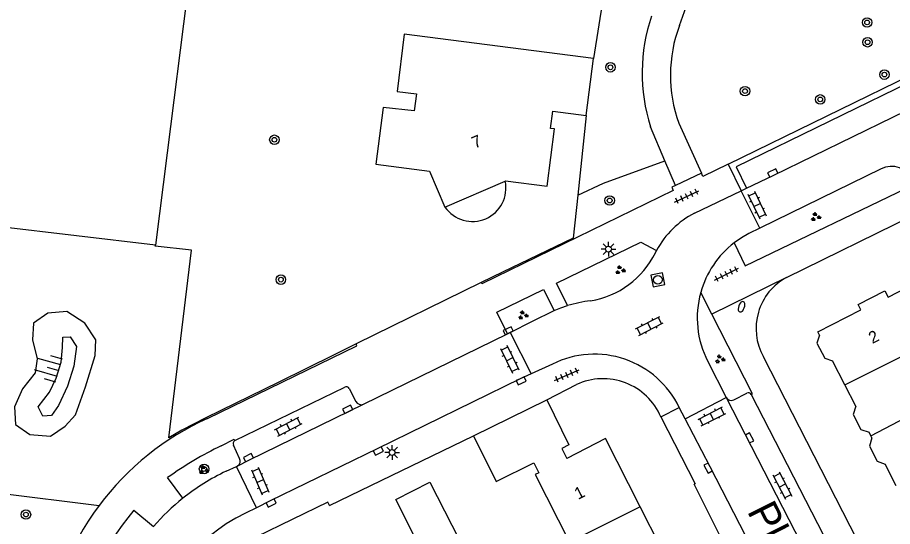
# Model space of a CAD drawing. Extents: x 131000 to 133014, y 396499 to 399001.
# Drawn here: x 132470 to 132543.5, y 396747.8 to 396790.6 of the extents above; entities that cross this region are included whole.
import ezdxf

# ---------------------------------------------------------------- set-up
doc = ezdxf.new("R2010")
doc.units = 0
for name, color, linetype in [('gg-afsc-hekwerk', 7, 'Continuous'), ('gg-anno-huisnummerreeks BGT', 7, 'Continuous'), ('gg-anno-openbare ruimte label', 7, 'Continuous'), ('gg-bbg-bijgebouw', 7, 'Continuous'), ('gg-bbg-hoofdgebouw', 7, 'Continuous'), ('gg-bbg-luifel en loopbrug', 7, 'Continuous'), ('gg-bbg-tussenscheiding', 7, 'Continuous'), ('gg-knt-BGT kruinlijn', 7, 'Continuous'), ('gg-knt-bovenkant onderkant talud', 7, 'Continuous'), ('gg-knt-verharding', 7, 'Continuous'), ('gg-knt-verharding nz', 7, 'Continuous'), ('gt-grn-groengrens', 7, 'Continuous'), ('gt-grn-weggrens', 7, 'Continuous'), ('gt-symb-boom', 7, 'Continuous'), ('gt-symb-brandkraan', 7, 'Continuous'), ('gt-symb-groenvak', 7, 'Continuous'), ('gt-symb-klinker verharding', 7, 'Continuous'), ('gt-symb-kolk', 7, 'Continuous'), ('gt-symb-lichtmast', 7, 'Continuous'), ('gt-symb-rioolschacht', 7, 'Continuous'), ('gt-symb-talud symbool', 7, 'Continuous'), ('gt-symb-tegel verharding', 7, 'Continuous')]:
    doc.layers.add(name, color=color, linetype=linetype)

# ---------------------------------------------------------------- blocks, each defined once
blk = doc.blocks.new('gt0-BOOM')
at = {"layer": 'gt-symb-boom'}
for radius in [0.4, 0.2]:
    blk.add_circle((0, 0), radius, dxfattribs=at)
blk = doc.blocks.new('gt0-KOLK')
at = {"layer": 'gt-symb-kolk'}
blk.add_lwpolyline([(0, 0), (0.375, 0), (0.375, 0.4), (-0.375, 0.4), (-0.375, 0), (0, 0)], dxfattribs=at)
blk = doc.blocks.new('gt0-GRVAK')
at = {"layer": 'gt-symb-groenvak'}
for p, q in [((-0.11, 0.189), (-0.228, 0.24)), ((-0.182, 0.153), (0.088, 0.153)), ((-0.091, 0.211), (-0.156, 0.322)), ((-0.047, 0.214), (-0.047, 0.393)), ((-0.004, 0.211), (0.061, 0.322)), ((0.015, 0.189), (0.133, 0.24)), ((0.262, -0.052), (0.197, 0.059)), ((0.305, -0.049), (0.305, 0.13)), ((0.349, -0.052), (0.414, 0.059)), ((-0.245, -0.228), (-0.363, -0.177)), ((-0.318, -0.264), (-0.047, -0.264)), ((-0.226, -0.206), (-0.291, -0.095)), ((-0.183, -0.203), (-0.183, -0.024)), ((-0.139, -0.206), (-0.074, -0.095)), ((-0.12, -0.228), (-0.002, -0.177)), ((0.243, -0.074), (0.125, -0.023)), ((0.17, -0.11), (0.441, -0.11)), ((0.368, -0.074), (0.486, -0.023))]:
    blk.add_line(p, q, dxfattribs=at)
blk = doc.blocks.new('gt0-KL1')
at = {"layer": 'gt-symb-klinker verharding'}
for p, q in [((-1.15, 0.3), (1.15, 0.3)), ((-1, -0.3), (-1, 0.3)), ((-0.5, 0.3), (-0.5, 0.45)), ((0, -0.3), (0, 0.3)), ((0.5, 0.3), (0.5, 0.45)), ((1, -0.3), (1, 0.3)), ((-1.15, -0.3), (1.15, -0.3)), ((-0.5, -0.45), (-0.5, -0.3)), ((0.5, -0.45), (0.5, -0.3))]:
    blk.add_line(p, q, dxfattribs=at)
blk = doc.blocks.new('gt0-TEG1')
at = {"layer": 'gt-symb-tegel verharding'}
for p, q in [((-1.125, 0), (1.125, 0)), ((-0.9, -0.25), (-0.9, 0.25)), ((-0.45, -0.25), (-0.45, 0.25)), ((0, -0.25), (0, 0.25)), ((0.45, -0.25), (0.45, 0.25)), ((0.9, -0.25), (0.9, 0.25))]:
    blk.add_line(p, q, dxfattribs=at)
blk = doc.blocks.new('gt0-LMAST')
at = {"layer": 'gt-symb-lichtmast'}
for p, q in [((-0.182, 0.173), (-0.447, 0.438)), ((-0.005, 0.246), (-0.005, 0.621)), ((0.172, 0.173), (0.437, 0.438)), ((-0.255, -0.004), (-0.63, -0.004)), ((-0.182, -0.181), (-0.447, -0.446)), ((-0.005, -0.254), (-0.005, -0.629)), ((0.437, -0.446), (0.172, -0.181)), ((0.245, -0.004), (0.62, -0.004))]:
    blk.add_line(p, q, dxfattribs=at)
blk.add_circle((-0.005, -0.004), 0.25, dxfattribs=at)
blk = doc.blocks.new('gt0-RS')
at = {"layer": 'gt-symb-rioolschacht'}
blk.add_lwpolyline([(-0.5, -0.5), (0.5, -0.5), (0.5, 0.5), (-0.5, 0.5)], close=True, dxfattribs=at)
blk.add_circle((0, 0), 0.375, dxfattribs=at)
blk = doc.blocks.new('gt0-BR')
at = {"layer": 'gt-symb-brandkraan'}
for centre, radius, start, end in [((-0.244, 0), 0.206, 107.56694, 252.43307), ((0.599, -2.664), 3, 106.89205, 107.56694), ((0, -0.691), 0.938, 73.10799, 106.89205), ((-0.599, -2.664), 3, 72.43309, 73.10799), ((0.244, 0), 0.206, 287.56695, 72.43309), ((0.599, 2.664), 3, 252.43307, 253.10797), ((0, 0.691), 0.938, 253.10797, 286.89206), ((-0.599, 2.664), 3, 286.89206, 287.56695)]:
    blk.add_arc(centre, radius, start, end, dxfattribs=at)
blk = doc.blocks.new('gt0-TALUD_1')
at = {"layer": 'gt-symb-talud symbool'}
for p, q in [((0, -1), (0, 0)), ((-1, -1), (-1, 0)), ((-0.5, -2), (-0.5, 0)), ((0.5, -2), (0.5, 0)), ((1, -1), (1, 0))]:
    blk.add_line(p, q, dxfattribs=at)

msp = doc.modelspace()

# ---------------------------------------------------------------- linework, layer by layer
at = {"layer": 'gg-afsc-hekwerk'}
for p, q in [((132485.376, 396801.294), (132482.576, 396779.179)), ((132519.961, 396797.097), (132518.399, 396787.111)), ((132517.788, 396782.33), (132517.071, 396775.622)), ((132482.576, 396779.179), (132481.594, 396771.419)), ((132517.071, 396775.622), (132516.684, 396772.003)), ((132481.594, 396771.419), (132468.033, 396773.016)), ((132508.969, 396768.275), (132498.456, 396763.115)), ((132498.456, 396763.115), (132496.622, 396762.21))]:
    msp.add_line(p, q, dxfattribs=at)
for points in [[(132482.739, 396755.221), (132484.623, 396770.992), (132481.581, 396771.334), (132481.594, 396771.419)], [(132516.684, 396772.003), (132510.743, 396769.146), (132508.969, 396768.275)], [(132496.622, 396762.21), (132491.959, 396759.907), (132485.834, 396756.918), (132483.818, 396755.868), (132482.739, 396755.221)]]:
    msp.add_lwpolyline(points, dxfattribs=at)
at = {"layer": 'gg-bbg-bijgebouw'}
msp.add_lwpolyline([(132504.179, 396745.302), (132501.787, 396750.034), (132504.645, 396751.493), (132508.957, 396743.071), (132508.37, 396742.771)], dxfattribs=at)
at = {"layer": 'gg-bbg-hoofdgebouw'}
for p, q in [((132517.788, 396782.33), (132518.399, 396787.111)), ((132505.917, 396774.623), (132510.976, 396776.812)), ((132537.373, 396763.859), (132537.23, 396764.14)), ((132539.5, 396759.684), (132538.467, 396761.711)), ((132540.416, 396757.887), (132539.5, 396759.684)), ((132508.302, 396755.402), (132514.46, 396758.43)), ((132541.688, 396755.391), (132541.534, 396755.693)), ((132541.778, 396755.214), (132541.688, 396755.391)), ((132543.821, 396751.204), (132542.899, 396753.014)), ((132525.373, 396743.433), (132522.323, 396749.43))]:
    msp.add_line(p, q, dxfattribs=at)
for points in [[(132518.399, 396787.111), (132502.493, 396789.144), (132501.897, 396784.336), (132503.524, 396784.139), (132503.335, 396782.724), (132500.738, 396783), (132500.125, 396778.22), (132504.614, 396777.648), (132505.906, 396774.618), (132505.917, 396774.623)], [(132510.976, 396776.812), (132511.007, 396776.825), (132514.497, 396776.379), (132515.112, 396781.19), (132514.784, 396781.232), (132514.971, 396782.69), (132517.788, 396782.33)], [(132537.23, 396764.14), (132540.831, 396765.99), (132540.607, 396766.426), (132542.863, 396767.586), (132543.13, 396767.063), (132546.563, 396768.814)], [(132537.373, 396763.859), (132537.163, 396763.191), (132537.819, 396761.926), (132538.467, 396761.711)], [(132514.46, 396758.43), (132516.33, 396754.625), (132515.738, 396754.333), (132516.152, 396753.495)], [(132540.416, 396757.887), (132540.206, 396757.179), (132540.845, 396755.92), (132541.534, 396755.693)], [(132508.302, 396755.402), (132510.222, 396751.556), (132513.389, 396753.137), (132513.809, 396752.297)], [(132522.323, 396749.43), (132519.41, 396755.16), (132516.152, 396753.495)], [(132541.778, 396755.214), (132541.573, 396754.532), (132542.224, 396753.257), (132542.899, 396753.014)], [(132513.809, 396752.297), (132513.503, 396752.141), (132516.374, 396746.458)]]:
    msp.add_lwpolyline(points, dxfattribs=at)
at = {"layer": 'gg-bbg-luifel en loopbrug'}
msp.add_arc((132508.229, 396776.219), 2.81, 214.62183, 12.17388, dxfattribs=at)
at = {"layer": 'gg-bbg-tussenscheiding'}
for p, q in [((132539.5, 396759.684), (132554.809, 396767.384)), ((132541.688, 396755.391), (132551.039, 396760.351)), ((132522.323, 396749.43), (132516.374, 396746.458))]:
    msp.add_line(p, q, dxfattribs=at)
at = {"layer": 'gg-knt-BGT kruinlijn'}
msp.add_lwpolyline([(132473.447, 396757.95), (132472.868, 396757.114), (132472.151, 396757.04), (132471.754, 396757.827), (132472.713, 396759.056), (132473.271, 396760.23), (132473.698, 396761.585), (132473.803, 396762.817), (132473.83, 396763.674), (132474.441, 396763.721), (132474.963, 396762.896), (132474.739, 396761.255), (132474.218, 396759.582), (132473.447, 396757.95)], dxfattribs=at)
at = {"layer": 'gg-knt-bovenkant onderkant talud'}
msp.add_lwpolyline([(132476.55, 396762.156), (132476.607, 396763.455), (132475.683, 396764.875), (132474.167, 396765.856), (132472.575, 396765.7), (132471.355, 396764.87), (132471.281, 396763.459), (132471.671, 396761.854), (132471.492, 396760.702), (132470.426, 396759.336), (132469.775, 396757.821), (132469.843, 396756.337), (132471.042, 396755.513), (132472.778, 396755.374), (132474.025, 396756.198), (132474.887, 396757.17), (132475.736, 396759.526), (132476.55, 396762.156)], dxfattribs=at)
at = {"layer": 'gg-knt-verharding'}
for p, q in [((132525.61, 396789.87), (132527.366, 396794.896)), ((132525.56, 396781.66), (132527.454, 396777.483)), ((132524.392, 396778.521), (132523.18, 396781.37)), ((132525.277, 396776.439), (132524.392, 396778.521)), ((132529.712, 396778.223), (132530.784, 396775.998)), ((132527.454, 396777.483), (132525.277, 396776.439)), ((132542.544, 396777.843), (132532.369, 396772.848)), ((132526.874, 396774.114), (132530.784, 396775.998)), ((132530.784, 396775.998), (132531.248, 396776.221)), ((132532.369, 396772.848), (132530.784, 396775.998)), ((132534.61, 396768.709), (132546.772, 396774.697)), ((132523.595, 396770.788), (132523.697, 396770.985)), ((132528.328, 396765.616), (132527.394, 396767.438)), ((132499.077, 396758.047), (132511.164, 396763.974)), ((132511.164, 396763.974), (132511.407, 396764.093)), ((132511.407, 396764.093), (132513.151, 396760.614)), ((132514.942, 396761.428), (132513.151, 396760.614)), ((132527.985, 396761.656), (132529.526, 396758.614)), ((132514.46, 396758.43), (132516.957, 396759.7)), ((132488.264, 396754.991), (132497.496, 396759.478)), ((132497.884, 396759.375), (132498.438, 396758.292)), ((132530.179, 396758.411), (132531.265, 396758.982)), ((132531.643, 396758.866), (132538.992, 396744.593)), ((132526.084, 396756.829), (132529.526, 396758.614)), ((132526.084, 396756.829), (132525.591, 396757.776)), ((132496.21, 396749.55), (132508.302, 396755.402)), ((132488.67, 396753.503), (132488.148, 396754.603)), ((132487.539, 396752.416), (132488.405, 396752.823)), ((132488.405, 396752.823), (132488.479, 396752.859)), ((132490.093, 396749.357), (132488.405, 396752.823)), ((132483.905, 396750.147), (132482.627, 396751.882)), ((132537, 396731.16), (132526.846, 396751.33)), ((132490.093, 396749.357), (132489.164, 396748.892)), ((132479.792, 396749.136), (132481.444, 396747.774))]:
    msp.add_line(p, q, dxfattribs=at)
for points in [[(132529.712, 396778.223), (132546.221, 396786.291), (132546.795, 396785.173), (132568.856, 396795.761)], [(132569.077, 396795.283), (132546.566, 396784.491), (132546.003, 396785.629), (132530.379, 396777.992), (132531.248, 396776.221)], [(132529.712, 396778.223), (132527.583, 396777.198), (132527.454, 396777.483)], [(132530.205, 396771.61), (132531.118, 396769.692), (132545.436, 396776.564)], [(132525.277, 396776.439), (132524.959, 396776.286), (132525.086, 396776.021), (132509.024, 396768.164), (132508.969, 396768.275)], [(132532.369, 396772.848), (132531.45, 396772.397), (132530.809, 396772.032), (132530.205, 396771.61)], [(132516.214, 396766.338), (132515.282, 396768.229), (132522.355, 396771.68), (132523.697, 396770.985)], [(132511.164, 396763.974), (132510.266, 396765.785), (132514.203, 396767.707), (132515.103, 396765.923)], [(132515.103, 396765.923), (132515.653, 396766.146), (132516.214, 396766.338)], [(132511.407, 396764.093), (132513.278, 396765.033), (132515.103, 396765.923)], [(132531.643, 396758.866), (132531.756, 396758.924), (132528.328, 396765.616)], [(132485.985, 396756.863), (132498.529, 396762.966), (132498.456, 396763.115)], [(132545.955, 396717.589), (132547.85, 396732.37), (132532.66, 396762.04)], [(132513.151, 396760.614), (132512.234, 396760.198), (132500.231, 396754.307), (132491.231, 396749.927), (132490.093, 396749.357)], [(132524.046, 396756.985), (132526.923, 396751.369), (132526.846, 396751.33)], [(132538.162, 396733.416), (132528.194, 396752.776), (132526.084, 396756.829)], [(132487.132, 396754.559), (132488.204, 396755.108), (132488.264, 396754.991)], [(132496.21, 396749.55), (132496.078, 396749.819), (132490.079, 396746.919)]]:
    msp.add_lwpolyline(points, dxfattribs=at)
for centre, radius, start, end in [((132537.396, 396785.888), 14.916, 161.26083, 197.63145), ((132536.681, 396785.697), 11.831, 159.34867, 199.95346), ((132543.425, 396775.96), 2.079, 28.22576, 115.06915), ((132530.36, 396767.397), 7.568, 117.42939, 151.69838), ((132535.058, 396765.307), 7.955, 127.59627, 164.46132), ((132516.936, 396774.057), 7.418, 279.37095, 333.85249), ((132536.915, 396764.415), 4.873, 118.23034, 209.17206), ((132535.063, 396765.301), 7.961, 164.42643, 207.24587), ((132519.268, 396756.459), 10.34, 96.23976, 107.17825), ((132518.467, 396754.356), 7.902, 25.64474, 116.49717), ((132519.193, 396754.927), 5.271, 22.97996, 115.10759), ((132497.641, 396759.242), 0.277, 28.70076, 121.56512), ((132531.394, 396758.73), 0.283, 28.69873, 117.18104), ((132498.891, 396758.518), 0.507, 206.53033, 291.51487), ((132529.963, 396758.867), 0.505, 210.08088, 295.38101), ((132495.575, 396735.603), 23.322, 114.27881, 143.30111), ((132500.225, 396727.395), 30.155, 115.73519, 125.7048), ((132488.417, 396754.734), 0.299, 120.8091, 205.90082), ((132488.243, 396753.279), 0.482, 299.33242, 27.62857), ((132495.453, 396735.696), 18.499, 115.33022, 128.62951), ((132495.565, 396735.592), 18.65, 128.69821, 139.21595), ((132495.588, 396735.587), 23.343, 143.28918, 174.62209), ((132495.482, 396735.725), 20.64, 139.47694, 174.96312), ((132495.581, 396735.595), 14.765, 115.76171, 172.31543)]:
    msp.add_arc(centre, radius, start, end, dxfattribs=at)
at = {"layer": 'gg-knt-verharding nz'}
for points in [[(132531.248, 396776.221), (132533.529, 396777.3), (132546.867, 396783.816), (132547.415, 396782.671), (132569.94, 396793.494), (132569.077, 396795.283)], [(132529.526, 396758.614), (132536.372, 396745.313), (132537.575, 396743.013)], [(132488.479, 396752.859), (132489.501, 396753.378), (132499.077, 396758.047)]]:
    msp.add_lwpolyline(points, dxfattribs=at)
at = {"layer": 'gt-grn-groengrens'}
msp.add_line((132444.8, 396753.574), (132476.875, 396749.541), dxfattribs=at)
msp.add_lwpolyline([(132517.071, 396775.622), (132519.233, 396776.62), (132524.392, 396778.521)], dxfattribs=at)
at = {"layer": 'gt-grn-weggrens'}
for p, q in [((132534.61, 396768.709), (132528.328, 396765.616)), ((132524.046, 396756.985), (132525.591, 396757.776))]:
    msp.add_line(p, q, dxfattribs=at)

# ---------------------------------------------------------------- block references
at = {"layer": 'gt-symb-boom'}
for p in [(132541.372, 396790.138), (132541.407, 396788.475), (132519.817, 396786.369), (132542.827, 396785.754), (132531.118, 396784.366), (132537.434, 396783.672), (132491.592, 396780.282), (132519.75, 396775.176), (132492.138, 396768.523), (132485.686, 396752.608)]:
    msp.add_blockref('gt0-BOOM', p, dxfattribs=at)
at = {"layer": 'gt-symb-boom', "rotation": 173.33703637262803}
msp.add_blockref('gt0-BOOM', (132470.725, 396748.778), dxfattribs=at)
at = {"layer": 'gt-symb-brandkraan', "rotation": -109.70593776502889}
msp.add_blockref('gt0-BR', (132530.827, 396766.239), dxfattribs=at)
at = {"layer": 'gt-symb-groenvak'}
for p in [(132537.049, 396773.79), (132520.626, 396769.321), (132512.471, 396765.523), (132529.005, 396761.836), (132485.652, 396752.519)]:
    msp.add_blockref('gt0-GRVAK', p, dxfattribs=at)
at = {"layer": 'gt-symb-klinker verharding'}
for p, rotation in [((132532.133, 396774.796), -64.28048704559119), ((132523.084, 396764.629), 26.872538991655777), ((132511.353, 396761.836), -64.28048704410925), ((132528.335, 396757.032), 26.87253899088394), ((132492.757, 396756.17), 27.59036953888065), ((132490.393, 396751.599), -67.23027336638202), ((132534.256, 396751.223), -62.743128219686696)]:
    msp.add_blockref('gt0-KL1', p, dxfattribs=dict(at, rotation=rotation))
at = {"layer": 'gt-symb-kolk'}
for p, rotation in [((132533.529, 396777.3), 25.31623563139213), ((132511.305, 396764.043), 26.12115851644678), ((132512.234, 396760.198), -155.5827596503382), ((132497.834, 396757.438), 25.969557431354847), ((132531.323, 396755.131), -62.713150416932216), ((132500.231, 396754.307), -153.86079774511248), ((132489.501, 396753.378), 26.951203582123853), ((132528.194, 396752.776), 117.24358859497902), ((132491.231, 396749.927), -154.04848647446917)]:
    msp.add_blockref('gt0-KOLK', p, dxfattribs=dict(at, rotation=rotation))
at = {"layer": 'gt-symb-lichtmast'}
for p in [(132519.653, 396771.09), (132501.485, 396753.998)]:
    msp.add_blockref('gt0-LMAST', p, dxfattribs=at)
at = {"layer": 'gt-symb-rioolschacht', "rotation": -168.08391120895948}
msp.add_blockref('gt0-RS', (132523.799, 396768.506), dxfattribs=at)
at = {"layer": 'gt-symb-talud symbool', "xscale": 1.0005343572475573, "yscale": 1.0005343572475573, "rotation": -105.9532618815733}
msp.add_blockref('gt0-TALUD_1', (132473.48, 396760.896), dxfattribs=at)
at = {"layer": 'gt-symb-tegel verharding'}
for p, rotation in [((132526.229, 396775.517), 24.7711389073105), ((132529.564, 396768.986), 26.155253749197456), ((132516.157, 396760.496), 23.206114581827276)]:
    msp.add_blockref('gt0-TEG1', p, dxfattribs=dict(at, rotation=rotation))

# ---------------------------------------------------------------- texts
at = {"layer": 'gg-anno-huisnummerreeks BGT'}
for s, rotation, p in [('7', 23.4, (132508.426, 396779.523)), ('2', 27, (132541.81, 396763.106)), ('1', 26.9, (132517.107, 396750.008))]:
    msp.add_text(s, height=1, rotation=rotation, dxfattribs=at).set_placement(p)
at = {"layer": 'gg-anno-openbare ruimte label'}
msp.add_text('Plataanstraat', height=2.5, rotation=296.6, dxfattribs=at).set_placement((132531.262, 396749.079))

doc.saveas('drawing.dxf')
